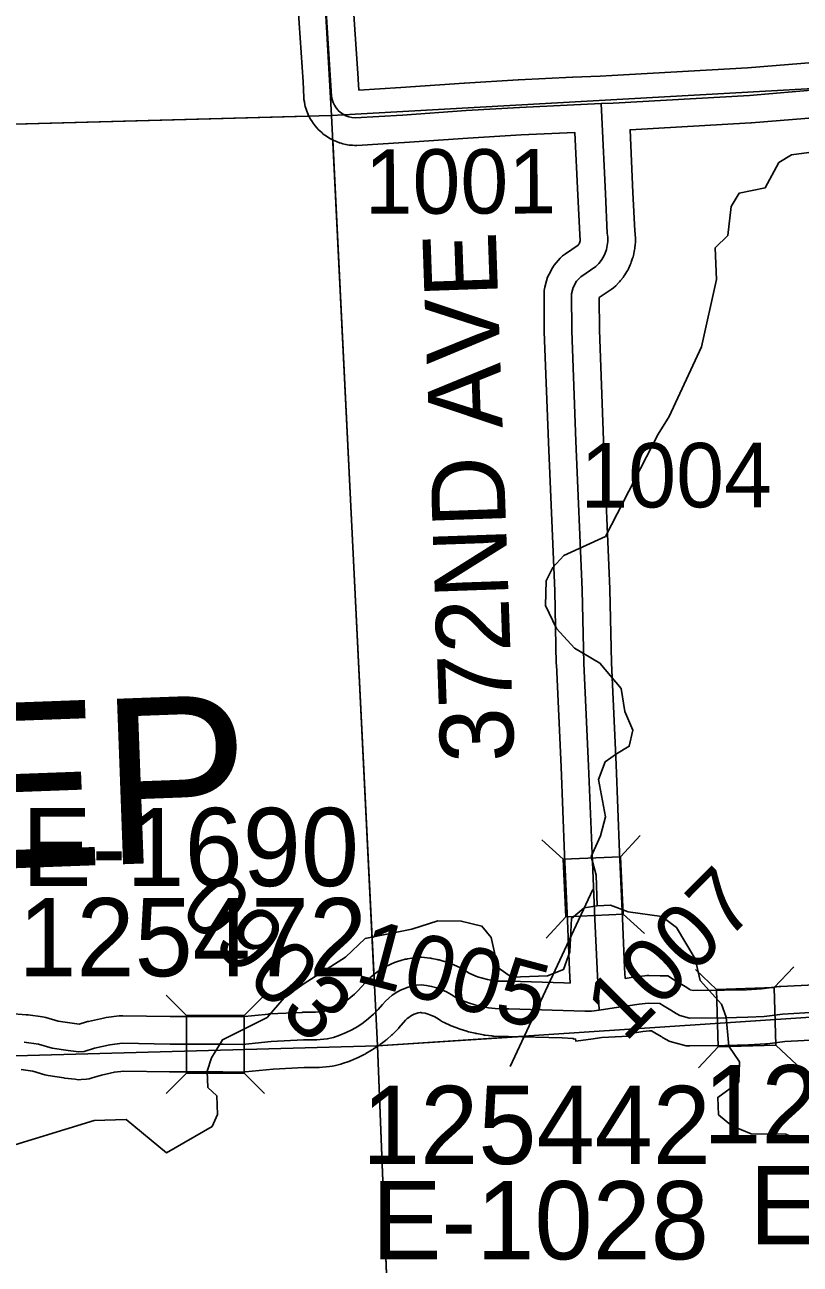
# Model space of a CAD drawing. Extents: x 128.7 to 185.5, y -21.4 to 12.6.
# Drawn here: x 160.455 to 161.298, y 2.966 to 4.313 of the extents above; entities that cross this region are included whole.
import ezdxf

# ---------------------------------------------------------------- set-up
doc = ezdxf.new("R2010")
doc.units = 0
for name, color, linetype in [('tdCoHydroRiver', 7, 'Continuous'), ('tdCoSecRdNmbr', 7, 'Continuous'), ('tdCoSecRdTxt', 7, 'Continuous'), ('tdCoSecRteBand', 7, 'Continuous'), ('tdCoSecRteCL', 7, 'Continuous'), ('tdCoSectLine', 7, 'Continuous'), ('tdCoSectLinePart', 7, 'Continuous'), ('tdCoStrucSec', 7, 'Continuous'), ('tdCoStrucSecCoName', 7, 'Continuous'), ('tdCoStrucSecFHWANum', 7, 'Continuous'), ('tdCoSurfGravel', 7, 'Continuous'), ('tdCoTwpNameTxt', 7, 'Continuous')]:
    doc.layers.add(name, color=color, linetype=linetype)

msp = doc.modelspace()

# ---------------------------------------------------------------- linework, layer by layer
at = {"layer": 'tdCoHydroRiver'}
for points in [[(161.3071, 4.1742), (161.2883, 4.1719), (161.2744, 4.1635), (161.2596, 4.1361), (161.2314, 4.1303), (161.2225, 4.1157), (161.2189, 4.084), (161.2052, 4.0709), (161.2065, 4.0362), (161.1902, 3.963), (161.1552, 3.8875), (161.1433, 3.8681), (161.0858, 3.757), (161.0408, 3.7364), (161.0286, 3.7233), (161.0213, 3.7088), (161.0207, 3.6819), (161.0327, 3.6571), (161.0524, 3.6357), (161.0799, 3.6194), (161.103, 3.5918), (161.1071, 3.5667), (161.1157, 3.5465), (161.1117, 3.529), (161.0978, 3.5206), (161.0854, 3.5122), (161.0783, 3.493), (161.0861, 3.4523), (161.0805, 3.4315), (161.0703, 3.409), (161.0758, 3.3887), (161.077, 3.3556)], [(161.3013, 3.0987), (161.2821, 3.1074), (161.2442, 3.1076), (161.2233, 3.1163), (161.2087, 3.1284), (161.208, 3.1473), (161.231, 3.164), (161.2318, 3.1861), (161.2201, 3.203), (161.2173, 3.2345), (161.2121, 3.2485), (161.189, 3.2745), (161.1834, 3.298), (161.1632, 3.332), (161.147, 3.344), (161.1105, 3.349), (161.0912, 3.3561), (161.077, 3.3556), (161.0629, 3.3535), (161.0491, 3.3419), (161.0473, 3.3056), (161.0402, 3.2863), (161.023, 3.2794), (160.9836, 3.2779), (160.969, 3.2884), (160.9615, 3.3213), (160.9516, 3.3336), (160.9291, 3.3389), (160.9036, 3.3393), (160.8754, 3.3301), (160.8248, 3.3199), (160.8033, 3.2999), (160.7582, 3.271), (160.7364, 3.2557), (160.718, 3.2342), (160.6695, 3.2099), (160.6574, 3.1903), (160.653, 3.1757), (160.6535, 3.1582), (160.6633, 3.1491), (160.664, 3.1286), (160.6581, 3.1157), (160.6086, 3.0871), (160.5647, 3.1234), (160.53, 3.1222), (160.402, 3.0829)]]:
    msp.add_lwpolyline(points, dxfattribs=at)
at = {"layer": 'tdCoSecRteBand'}
for points in [[(160.4382, 3.2385), (160.456, 3.2372), (160.4571, 3.2372), (160.4581, 3.237), (160.4737, 3.2348), (160.4756, 3.2345), (160.4775, 3.234), (160.4909, 3.2303), (160.506, 3.2279), (160.5136, 3.2269), (160.5216, 3.2294), (160.5227, 3.2297), (160.5238, 3.2299), (160.5403, 3.2336), (160.5417, 3.2339), (160.5431, 3.2341), (160.557, 3.2358), (160.5591, 3.2361), (160.5612, 3.2361), (160.6127, 3.2351), (160.6702, 3.2351), (160.6703, 3.2351), (160.6705, 3.2351), (160.6898, 3.2349), (160.7194, 3.2379), (160.7202, 3.238), (160.721, 3.238), (160.7562, 3.2397), (160.757, 3.2398), (160.7577, 3.2398), (160.7707, 3.2398), (160.7782, 3.2404), (160.7816, 3.2414), (160.7866, 3.243), (160.7915, 3.245), (160.7962, 3.2474), (160.8007, 3.25), (160.805, 3.2529), (160.8092, 3.2561), (160.8131, 3.2596), (160.8168, 3.2633), (160.8209, 3.2679), (160.8241, 3.2716), (160.8249, 3.2725), (160.8258, 3.2734), (160.8293, 3.2768), (160.8302, 3.2777), (160.8312, 3.2785), (160.835, 3.2816), (160.8359, 3.2824), (160.837, 3.2831), (160.841, 3.2859), (160.8421, 3.2866), (160.8432, 3.2872), (160.8474, 3.2896), (160.8485, 3.2902), (160.8497, 3.2908), (160.8541, 3.2928), (160.8552, 3.2933), (160.8564, 3.2938), (160.861, 3.2954), (160.8622, 3.2958), (160.8634, 3.2962), (160.8681, 3.2974), (160.8694, 3.2977), (160.8706, 3.298), (160.8754, 3.2988), (160.8767, 3.299), (160.8779, 3.2991), (160.8828, 3.2996), (160.8859, 3.2999), (160.8891, 3.2995), (160.8949, 3.2988), (160.896, 3.2986), (160.8971, 3.2984), (160.9028, 3.2973), (160.9039, 3.297), (160.905, 3.2967), (160.9106, 3.2952), (160.9117, 3.2949), (160.9128, 3.2945), (160.9183, 3.2925), (160.9193, 3.2921), (160.9204, 3.2916), (160.9257, 3.2892), (160.9267, 3.2887), (160.9277, 3.2882), (160.9328, 3.2854), (160.9338, 3.2848), (160.9348, 3.2842), (160.9377, 3.2822), (160.9416, 3.2804), (160.9468, 3.2784), (160.9521, 3.2768), (160.9575, 3.2754), (160.963, 3.2745), (160.9685, 3.2738), (160.9741, 3.2735), (160.9806, 3.2736), (160.9812, 3.2736), (160.9818, 3.2736), (161.0407, 3.2718), (161.0407, 3.2718), (161.0408, 3.2718), (161.0475, 3.2716), (161.0468, 3.2852), (161.0468, 3.2854), (161.0468, 3.2857), (161.0445, 3.3396), (161.0413, 3.4108), (161.0413, 3.4109), (161.0413, 3.411), (161.0376, 3.5066), (161.0325, 3.6174), (161.0325, 3.6178), (161.0324, 3.6182), (161.0307, 3.698), (161.0238, 3.8592), (161.0238, 3.8593), (161.0238, 3.8594), (161.0194, 3.9795), (161.0194, 3.9799), (161.0194, 3.9804), (161.0191, 4.0206), (161.0191, 4.0244), (161.02, 4.0281), (161.0217, 4.035), (161.0227, 4.0388), (161.0246, 4.0423), (161.0283, 4.0489), (161.03, 4.0519), (161.0322, 4.0544), (161.0367, 4.0594), (161.0392, 4.0621), (161.0423, 4.0642), (161.0561, 4.0735), (161.0566, 4.0742), (161.0572, 4.0751), (161.0577, 4.0761), (161.058, 4.0771), (161.0583, 4.0782), (161.0584, 4.0793), (161.0584, 4.0804), (161.058, 4.0831), (161.0579, 4.0842), (161.0579, 4.0853), (161.0559, 4.1281), (161.0527, 4.1961), (160.9941, 4.1935), (160.9363, 4.19), (160.8675, 4.1851), (160.8672, 4.1851), (160.867, 4.1851), (160.8155, 4.1821), (160.8132, 4.182), (160.8109, 4.1822), (160.8074, 4.1825), (160.8055, 4.1827), (160.8037, 4.1832), (160.8003, 4.1839), (160.7984, 4.1844), (160.7966, 4.185), (160.7934, 4.1862), (160.7916, 4.1869), (160.7899, 4.1878), (160.7868, 4.1893), (160.7851, 4.1902), (160.7836, 4.1913), (160.7807, 4.1933), (160.7791, 4.1944), (160.7777, 4.1957), (160.7752, 4.198), (160.7737, 4.1993), (160.7725, 4.2007), (160.772, 4.2013), (160.7703, 4.2034), (160.769, 4.2048), (160.768, 4.2064), (160.7661, 4.2093), (160.765, 4.2109), (160.7642, 4.2126), (160.7627, 4.2157), (160.7618, 4.2175), (160.7612, 4.2193), (160.7601, 4.2225), (160.7595, 4.2244), (160.7591, 4.2262), (160.7585, 4.2296), (160.758, 4.2319), (160.7579, 4.2342), (160.7572, 4.2511), (160.7518, 4.3309)], [(160.8117, 4.3347), (160.8171, 4.2548), (160.8171, 4.2544), (160.8171, 4.254), (160.8176, 4.2423)], [(160.8176, 4.2423), (160.8634, 4.245), (160.9322, 4.2499), (160.9324, 4.2499), (160.9326, 4.2499), (160.9908, 4.2534), (160.991, 4.2534), (160.9912, 4.2534), (161.0501, 4.2561), (161.0501, 4.2562), (161.08, 4.2575), (161.0929, 4.2581), (161.2403, 4.2664), (161.3159, 4.2726)], [(161.3204, 4.2127), (161.2448, 4.2066), (161.2444, 4.2066), (161.2441, 4.2065), (161.1127, 4.1991), (161.1127, 4.1989), (161.1126, 4.1989), (161.1158, 4.131), (161.1158, 4.1309), (161.1158, 4.1309), (161.1178, 4.0891), (161.1182, 4.0858), (161.1183, 4.0841), (161.1184, 4.0824), (161.1184, 4.078), (161.1184, 4.0763), (161.1182, 4.0746), (161.1178, 4.0702), (161.1176, 4.0686), (161.1172, 4.0669), (161.1163, 4.0626), (161.1159, 4.061), (161.1154, 4.0594), (161.1139, 4.0552), (161.1134, 4.0536), (161.1127, 4.0521), (161.1108, 4.0481), (161.1101, 4.0466), (161.1092, 4.0451), (161.1069, 4.0414), (161.106, 4.0399), (161.105, 4.0386), (161.1023, 4.0351), (161.1012, 4.0338), (161.1001, 4.0326), (161.097, 4.0294), (161.0948, 4.0272), (161.0922, 4.0255), (161.0791, 4.0167), (161.0794, 3.9812), (161.0838, 3.8617), (161.0907, 3.7002), (161.0907, 3.6999), (161.0907, 3.6996), (161.0924, 3.6198), (161.0976, 3.5092), (161.0976, 3.5091), (161.0976, 3.509), (161.1013, 3.4134), (161.1045, 3.3422), (161.1045, 3.3422), (161.1045, 3.3421), (161.1067, 3.2883), (161.1074, 3.2766), (161.1181, 3.2782), (161.1184, 3.2782), (161.1187, 3.2783), (161.1286, 3.2795), (161.1307, 3.2798), (161.1329, 3.2797), (161.1455, 3.2795), (161.1538, 3.2793), (161.1609, 3.2748), (161.1653, 3.2721), (161.1724, 3.2678), (161.1725, 3.2678), (161.1726, 3.2677), (161.1778, 3.2645), (161.1781, 3.2644), (161.1814, 3.2635)], [(161.1814, 3.2635), (161.2154, 3.2637), (161.2393, 3.2644), (161.2557, 3.2653), (161.2746, 3.2677), (161.2757, 3.2678), (161.2767, 3.2678), (161.3132, 3.2698)], [(161.316, 3.2099), (161.281, 3.208), (161.262, 3.2057), (161.261, 3.2055), (161.26, 3.2055), (161.2422, 3.2045), (161.2419, 3.2045), (161.2415, 3.2045), (161.2168, 3.2037), (161.2165, 3.2037), (161.2161, 3.2037), (161.1776, 3.2035), (161.1735, 3.2034), (161.1695, 3.2045), (161.1587, 3.2075), (161.1551, 3.2084), (161.1519, 3.2103), (161.1479, 3.2125), (161.1475, 3.2127), (161.147, 3.213), (161.1415, 3.2164), (161.1361, 3.2197), (161.1339, 3.2197), (161.1265, 3.2188), (161.1131, 3.2168), (161.1131, 3.2167), (161.1107, 3.2164), (161.1108, 3.214), (161.0821, 3.2124), (161.0748, 3.2114), (161.0727, 3.2111), (161.0537, 3.2084), (161.0533, 3.2108), (161.0509, 3.2107), (161.0509, 3.2115), (161.0389, 3.2119), (160.9806, 3.2136), (160.9737, 3.2135), (160.9728, 3.2135), (160.9718, 3.2135), (160.9644, 3.2139), (160.9634, 3.214), (160.9625, 3.2141), (160.9551, 3.215), (160.9542, 3.2151), (160.9533, 3.2152), (160.9459, 3.2166), (160.945, 3.2167), (160.9441, 3.217), (160.9368, 3.2187), (160.9359, 3.219), (160.935, 3.2193), (160.9279, 3.2215), (160.927, 3.2218), (160.9261, 3.2221), (160.9192, 3.2248), (160.9183, 3.2251), (160.9175, 3.2255), (160.9107, 3.2286), (160.9086, 3.2296), (160.9067, 3.2308), (160.9028, 3.2334), (160.8998, 3.2351), (160.8966, 3.2365), (160.8933, 3.2377), (160.8899, 3.2387), (160.8864, 3.2394), (160.885, 3.2395), (160.8846, 3.2395), (160.8823, 3.2391), (160.8801, 3.2385), (160.8779, 3.2377), (160.8759, 3.2368), (160.8739, 3.2356), (160.872, 3.2343), (160.8702, 3.2329), (160.8685, 3.2313), (160.8662, 3.2286), (160.8662, 3.2286), (160.8661, 3.2285), (160.8614, 3.2231), (160.8607, 3.2223), (160.86, 3.2216), (160.855, 3.2165), (160.8543, 3.2158), (160.8535, 3.2152), (160.8481, 3.2104), (160.8474, 3.2098), (160.8466, 3.2092), (160.8409, 3.2048), (160.8401, 3.2041), (160.8393, 3.2036), (160.8333, 3.1996), (160.8324, 3.199), (160.8316, 3.1985), (160.8253, 3.1949), (160.8245, 3.1944), (160.8236, 3.194), (160.8171, 3.1908), (160.8162, 3.1904), (160.8153, 3.19), (160.8086, 3.1872), (160.8077, 3.1868), (160.8068, 3.1865), (160.8, 3.1842), (160.799, 3.1839), (160.7981, 3.1836), (160.7911, 3.1818), (160.7886, 3.1811), (160.786, 3.1809), (160.7746, 3.1799), (160.7733, 3.1798), (160.772, 3.1798), (160.7584, 3.1798), (160.7247, 3.1781), (160.6942, 3.175), (160.6925, 3.1748), (160.6908, 3.1748), (160.67, 3.1751), (160.6125, 3.1751), (160.6122, 3.1751), (160.6119, 3.1751), (160.5623, 3.176), (160.552, 3.1748), (160.538, 3.1716), (160.5277, 3.1685), (160.5247, 3.1676), (160.5216, 3.1673), (160.5159, 3.1668), (160.5127, 3.1665), (160.5095, 3.167), (160.4979, 3.1684), (160.4975, 3.1685), (160.4971, 3.1686), (160.4798, 3.1713), (160.4781, 3.1715), (160.4764, 3.172), (160.4633, 3.1757), (160.4507, 3.1775)]]:
    msp.add_lwpolyline(points, dxfattribs=at)
at = {"layer": 'tdCoSecRteCL'}
for points in [[(161.0813, 4.2275), (160.9926, 4.2234), (160.9344, 4.22), (160.8653, 4.215), (160.8138, 4.2121), (160.8103, 4.2124), (160.807, 4.2132), (160.8037, 4.2144), (160.8007, 4.216), (160.7979, 4.2179), (160.7953, 4.2202), (160.7948, 4.2208), (160.7931, 4.2229), (160.7912, 4.2257), (160.7897, 4.2288), (160.7886, 4.2321), (160.7879, 4.2355), (160.7871, 4.2528), (160.7817, 4.3329)], [(161.0813, 4.2275), (161.0944, 4.2281), (161.2424, 4.2365), (161.3183, 4.2427), (161.4601, 4.2503), (161.5894, 4.2587), (161.6991, 4.2646), (161.8, 4.2698), (161.9144, 4.2745), (162.0515, 4.2784), (162.1173, 4.2799), (162.2022, 4.2836), (162.3351, 4.288), (162.4503, 4.291), (162.6789, 4.2972), (162.7919, 4.3)], [(161.0792, 3.2423), (161.0767, 3.2869), (161.0745, 3.3409), (161.0713, 3.4122), (161.0676, 3.5078), (161.0624, 3.6188), (161.0607, 3.699), (161.0538, 3.8605), (161.0494, 3.9806), (161.0491, 4.0208), (161.0508, 4.0277), (161.0545, 4.0344), (161.059, 4.0393), (161.0755, 4.0504), (161.0786, 4.0536), (161.0813, 4.0571), (161.0837, 4.0608), (161.0855, 4.0648), (161.087, 4.069), (161.0879, 4.0734), (161.0884, 4.0778), (161.0884, 4.0822), (161.0878, 4.0866), (161.0859, 4.1295), (161.0819, 4.2126), (161.0813, 4.2275)], [(160.4539, 3.2073), (160.4694, 3.2051), (160.4845, 3.2009), (160.5017, 3.1982), (160.5133, 3.1967), (160.519, 3.1972), (160.5303, 3.2007), (160.5469, 3.2044), (160.5607, 3.2061), (160.6125, 3.2051), (160.6702, 3.2051), (160.6911, 3.2048), (160.7224, 3.2081), (160.7577, 3.2098), (160.772, 3.2098), (160.7834, 3.2108), (160.7903, 3.2126), (160.7972, 3.2149), (160.8038, 3.2177), (160.8103, 3.2209), (160.8166, 3.2245), (160.8226, 3.2285), (160.8283, 3.2329), (160.8337, 3.2377), (160.8388, 3.2428), (160.8435, 3.2483), (160.8467, 3.2519), (160.8502, 3.2553), (160.854, 3.2584), (160.858, 3.2611), (160.8622, 3.2635), (160.8666, 3.2655), (160.8712, 3.2672), (160.8758, 3.2684), (160.8806, 3.2693), (160.8855, 3.2697), (160.8912, 3.269), (160.8969, 3.2679), (160.9025, 3.2663), (160.908, 3.2643), (160.9132, 3.2619), (160.9183, 3.2591), (160.9232, 3.2559), (160.93, 3.2528), (160.9369, 3.2501), (160.944, 3.2479), (160.9513, 3.2461), (160.9586, 3.2448), (160.966, 3.2439), (160.9734, 3.2435), (160.9809, 3.2436), (161.0398, 3.2418), (161.0635, 3.2411), (161.0707, 3.2411), (161.0792, 3.2423)], [(161.0792, 3.2423), (161.0953, 3.2446), (161.1224, 3.2485), (161.1323, 3.2497), (161.1449, 3.2495), (161.1496, 3.2465), (161.157, 3.2421), (161.1626, 3.2386), (161.1666, 3.2364), (161.1774, 3.2335), (161.2159, 3.2337), (161.2406, 3.2344), (161.2583, 3.2354), (161.2783, 3.2379), (161.3148, 3.2399)]]:
    msp.add_lwpolyline(points, dxfattribs=at)
at = {"layer": 'tdCoSectLine'}
for points in [[(160.7298, 5.2462), (160.7882, 4.2145)], [(160.7882, 4.2145), (161.7836, 4.2703)], [(159.7774, 4.1871), (160.7882, 4.2145)], [(160.7882, 4.2145), (160.8379, 3.2032)], [(160.8379, 3.2032), (161.8301, 3.2689)], [(159.8271, 3.1756), (160.8379, 3.2032)], [(160.8379, 3.2032), (160.8769, 2.2195)]]:
    msp.add_lwpolyline(points, dxfattribs=at)
at = {"layer": 'tdCoSectLinePart'}
for points in [[(159.7774, 4.1871), (160.7635, 4.2139)], [(160.7894, 4.1882), (160.8341, 3.2808)], [(160.8379, 3.2032), (160.9904, 3.2133)], [(160.8371, 3.2032), (160.8379, 3.2032)], [(160.8379, 3.2038), (160.8379, 3.2032)], [(160.8379, 3.2032), (160.8757, 2.2494)]]:
    msp.add_lwpolyline(points, dxfattribs=at)
at = {"layer": 'tdCoStrucSec'}
for p, q in [((161.0399, 3.4061), (161.0168, 3.4272)), ((161.1024, 3.4089), (161.1235, 3.432)), ((161.0427, 3.3436), (161.0216, 3.3205)), ((161.1052, 3.3464), (161.1283, 3.3253)), ((161.2692, 3.2666), (161.2907, 3.2894)), ((161.2067, 3.2647), (161.1839, 3.2862)), ((160.6304, 3.2364), (160.6082, 3.2585)), ((160.693, 3.2364), (160.7151, 3.2585)), ((161.2085, 3.2022), (161.1871, 3.1794)), ((161.2711, 3.2041), (161.2939, 3.1826)), ((160.6304, 3.1738), (160.6082, 3.1517)), ((160.693, 3.1738), (160.7151, 3.1517))]:
    msp.add_line(p, q, dxfattribs=at)
for points in [[(161.0427, 3.3436), (161.0399, 3.4061), (161.1024, 3.4089), (161.1052, 3.3464)], [(161.2067, 3.2647), (161.2692, 3.2666), (161.2711, 3.2041), (161.2085, 3.2022)], [(160.6304, 3.2364), (160.693, 3.2364), (160.693, 3.1738), (160.6304, 3.1738)]]:
    msp.add_lwpolyline(points, close=True, dxfattribs=at)
at = {"layer": 'tdCoStrucSecFHWANum'}
msp.add_line((160.9822, 3.181), (161.0721, 3.3733), dxfattribs=at)
at = {"layer": 'tdCoSurfGravel'}
for points in [[(160.7948, 4.2208), (160.7931, 4.2229), (160.7912, 4.2257), (160.7897, 4.2288), (160.7886, 4.2321), (160.7879, 4.2355), (160.7871, 4.2528), (160.7817, 4.3329), (160.7783, 4.4037), (160.7748, 4.4858), (160.7726, 4.5549), (160.7699, 4.5884), (160.7645, 4.6557), (160.7627, 4.6934), (160.7612, 4.7235)], [(160.7948, 4.2208), (160.7953, 4.2202), (160.7979, 4.2179), (160.8007, 4.216), (160.8037, 4.2144), (160.807, 4.2132), (160.8103, 4.2124), (160.8138, 4.2121), (160.8653, 4.215), (160.9344, 4.22), (160.9926, 4.2234), (161.0813, 4.2275), (161.0944, 4.2281), (161.2424, 4.2365), (161.3183, 4.2427), (161.4601, 4.2503), (161.5894, 4.2587), (161.6991, 4.2646), (161.8, 4.2698), (161.9144, 4.2745)], [(161.0792, 3.2423), (161.0767, 3.2869), (161.0745, 3.3409), (161.0713, 3.4122), (161.0676, 3.5078), (161.0624, 3.6188), (161.0607, 3.699), (161.0538, 3.8605), (161.0494, 3.9806), (161.0491, 4.0208), (161.0508, 4.0277), (161.0545, 4.0344), (161.059, 4.0393), (161.0755, 4.0504), (161.0786, 4.0536), (161.0813, 4.0571), (161.0837, 4.0608), (161.0855, 4.0648), (161.087, 4.069), (161.0879, 4.0734), (161.0884, 4.0778), (161.0884, 4.0822), (161.0878, 4.0866), (161.0859, 4.1295), (161.0819, 4.2126), (161.0813, 4.2275)], [(160.4539, 3.2073), (160.4694, 3.2051), (160.4845, 3.2009), (160.5017, 3.1982), (160.5133, 3.1967), (160.519, 3.1972), (160.5303, 3.2007), (160.5469, 3.2044), (160.5607, 3.2061), (160.6125, 3.2051), (160.6702, 3.2051), (160.6911, 3.2048), (160.7224, 3.2081), (160.7577, 3.2098), (160.772, 3.2098), (160.7834, 3.2108), (160.7903, 3.2126), (160.7972, 3.2149), (160.8038, 3.2177), (160.8103, 3.2209), (160.8166, 3.2245), (160.8226, 3.2285), (160.8283, 3.2329), (160.8337, 3.2377), (160.8388, 3.2428), (160.8435, 3.2483), (160.8467, 3.2519), (160.8502, 3.2553), (160.854, 3.2584), (160.858, 3.2611), (160.8622, 3.2635), (160.8666, 3.2655), (160.8712, 3.2672), (160.8758, 3.2684), (160.8806, 3.2693), (160.8855, 3.2697), (160.8912, 3.269), (160.8969, 3.2679), (160.9025, 3.2663), (160.908, 3.2643), (160.9132, 3.2619), (160.9183, 3.2591), (160.9232, 3.2559), (160.93, 3.2528), (160.9369, 3.2501), (160.944, 3.2479), (160.9513, 3.2461), (160.9586, 3.2448), (160.966, 3.2439), (160.9734, 3.2435), (160.9809, 3.2436), (161.0398, 3.2418), (161.0635, 3.2411), (161.0707, 3.2411), (161.0792, 3.2423)], [(161.0792, 3.2423), (161.0953, 3.2446), (161.1224, 3.2485), (161.1323, 3.2497), (161.1449, 3.2495), (161.1496, 3.2465), (161.157, 3.2421), (161.1626, 3.2386), (161.1666, 3.2364), (161.1774, 3.2335), (161.2159, 3.2337), (161.2406, 3.2344), (161.2583, 3.2354), (161.2783, 3.2379), (161.3148, 3.2399)]]:
    msp.add_lwpolyline(points, dxfattribs=at)

# ---------------------------------------------------------------- texts
at = {"layer": 'tdCoSecRdNmbr'}
for s, rotation, p in [('1001', 0.1215, (160.8241, 4.1077)), ('1004', 0.1216, (161.0587, 3.7884)), ('1007', 45.121, (161.1073, 3.2059)), ('0903', 315.1211, (160.6199, 3.3498)), ('1005', 345.1215, (160.8116, 3.2743))]:
    msp.add_text(s, height=0.07, rotation=rotation, dxfattribs=at).set_placement(p)
at = {"layer": 'tdCoSecRdTxt'}
msp.add_text('372ND AVE', height=0.08, rotation=92, dxfattribs=at).set_placement((160.9868, 3.5127))
at = {"layer": 'tdCoStrucSecCoName'}
for s, p in [('E-1690', (160.4514, 3.377)), ('E-1560', (161.2425, 2.9876)), ('E-1028', (160.8318, 2.9713))]:
    msp.add_text(s, height=0.085, dxfattribs=at).set_placement(p)
at = {"layer": 'tdCoStrucSecFHWANum'}
for s, p in [('125472', (160.4475, 3.279)), ('125462', (161.1921, 3.0974)), ('125442', (160.8212, 3.0749))]:
    msp.add_text(s, height=0.085, dxfattribs=at).set_placement(p)
at = {"layer": 'tdCoTwpNameTxt'}
msp.add_text('DEEP', height=0.18, rotation=2.122, dxfattribs=at).set_placement((160.0471, 3.3817))

doc.saveas('drawing.dxf')
